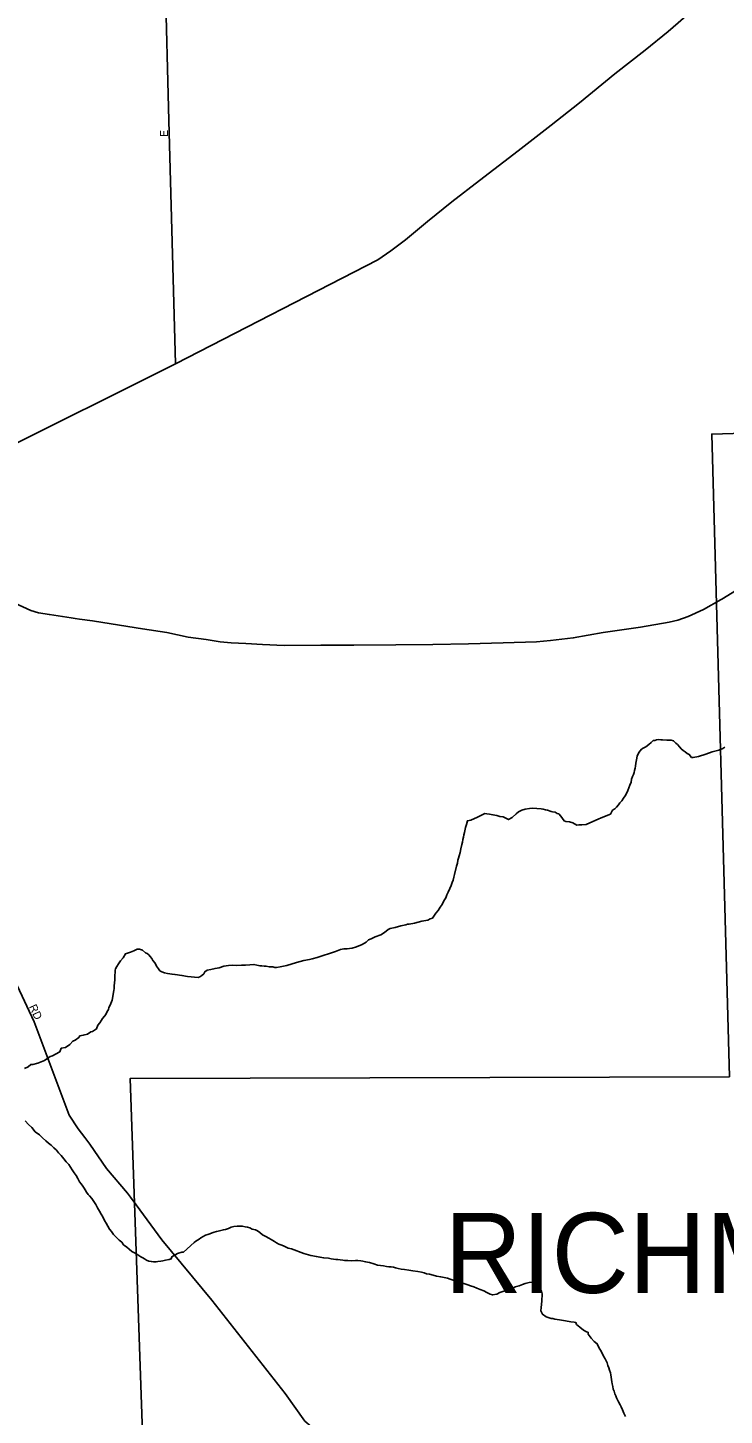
# Model space of a CAD drawing. Extents: x 2010165 to 2382125, y 1060529 to 1407316.
# Drawn here: x 2234114 to 2238469, y 1296274 to 1304945 of the extents above; entities that cross this region are included whole.
import ezdxf

# ---------------------------------------------------------------- set-up
doc = ezdxf.new("R2010")
doc.units = 0
for name, color, linetype in [('GM_X_City_Street', 7, 'Continuous'), ('GM_X_City_Street_Text', 7, 'Continuous'), ('GM_X_Corporation', 7, 'Continuous'), ('GM_X_Corporation_Text', 7, 'Continuous'), ('GM_X_Minor_River', 7, 'Continuous'), ('GM_X_US_Route', 7, 'Continuous')]:
    doc.layers.add(name, color=color, linetype=linetype)

msp = doc.modelspace()

# ---------------------------------------------------------------- linework, layer by layer
at = {"layer": 'GM_X_City_Street'}
for points in [[(2234996.7, 1304364.6), (2234972.7, 1305262.3), (2234950.5, 1306670)], [(2235037.4, 1302845.4), (2234996.7, 1304364.6)], [(2232333.7, 1300890.2), (2233427.8, 1299929.6), (2233574.5, 1299779.9), (2233732.6, 1299565.3), (2233825.7, 1299415.7), (2233941.5, 1299187), (2234153.3, 1298733.5), (2234373.7, 1298149.7), (2234428.1, 1298064.8), (2234470.9, 1298010.6), (2234484, 1297994), (2234501.6, 1297968.6)], [(2234501.6, 1297968.6), (2234607, 1297816.4), (2234737.3, 1297663.1), (2234755.9, 1297637.8), (2234791, 1297589.9)], [(2234791, 1297589.9), (2234951.4, 1297371.4), (2235265.9, 1296994), (2235724.2, 1296409.4), (2235847, 1296237.8), (2235885.9, 1296204.7), (2235972.3, 1296120.6), (2236081, 1296029), (2236197.2, 1295955.7), (2236392.2, 1295856.3), (2236499.6, 1295814.9), (2236606.8, 1295779.6), (2236801.9, 1295756.5), (2237088.8, 1295749.8), (2238672.4, 1295770.7), (2243162.7, 1295800.6)]]:
    msp.add_lwpolyline(points, dxfattribs=at)
at = {"layer": 'GM_X_Corporation'}
for points in [[(2245178.4, 1321773.4), (2245406.2, 1312275.3), (2245450.8, 1311744.1), (2245466.2, 1311123.5), (2245457.9, 1308806.9), (2245473.3, 1308109.4), (2243488.5, 1308052.8), (2243514.9, 1306894.6), (2242283.2, 1306902.6), (2241498, 1306888.1), (2241570.9, 1303589.2), (2239087.3, 1303544.9), (2239127.7, 1302427.8), (2238390.7, 1302405.5), (2238501.9, 1298389.4), (2234754.2, 1298378.1), (2234938.8, 1293048)], [(2234938.8, 1293048), (2234754.2, 1298378.1), (2238501.9, 1298389.4), (2238390.7, 1302405.5), (2239127.7, 1302427.8), (2239087.3, 1303544.9), (2241570.9, 1303589.2), (2241498, 1306888.1), (2242283.2, 1306902.6), (2243514.9, 1306894.6), (2243488.5, 1308052.8), (2245473.3, 1308109.4), (2245512.3, 1306352.6), (2245541.5, 1302191.8), (2245628.7, 1298157.5), (2245690.7, 1295916.5)]]:
    msp.add_lwpolyline(points, dxfattribs=at)
at = {"layer": 'GM_X_Minor_River'}
for points in [[(2238472.1, 1300449), (2238460.2, 1300440.8), (2238434.3, 1300430.2), (2238394.4, 1300419.4), (2238354.5, 1300406.6), (2238308.6, 1300391.6), (2238274.6, 1300384.9), (2238264.6, 1300384.7), (2238250.1, 1300404.5), (2238237.9, 1300410.3), (2238223.7, 1300420.1), (2238211.5, 1300427.9), (2238199.2, 1300439.7), (2238190.9, 1300449.6), (2238176.6, 1300465.4), (2238166.3, 1300475.3), (2238152, 1300489.1), (2238137.8, 1300492.8), (2238123.8, 1300492.5), (2238109.7, 1300492.3), (2238083.6, 1300495.8), (2238073.5, 1300495.6), (2238055.4, 1300497.2), (2238045.4, 1300495), (2238035.5, 1300490.8), (2238025.4, 1300490.6), (2238011.6, 1300478.3), (2237997.8, 1300466), (2237978, 1300451.5), (2237962.1, 1300443.2), (2237952.2, 1300437), (2237942.4, 1300426.7), (2237934.6, 1300416.5), (2237925, 1300392.2), (2237919.5, 1300370), (2237915.9, 1300349.8), (2237914.3, 1300329.7), (2237912.5, 1300317.6), (2237908.8, 1300303.5), (2237905, 1300291.3), (2237901.2, 1300279.2), (2237895.5, 1300265), (2237889.8, 1300248.8), (2237886.2, 1300230.7), (2237878.5, 1300212.4), (2237872.8, 1300196.2), (2237867.2, 1300178.1), (2237857.5, 1300159.8), (2237849.8, 1300145.6), (2237840, 1300131.3), (2237828.3, 1300115), (2237816.5, 1300100.7), (2237806.8, 1300088.4), (2237795, 1300074.1), (2237785.2, 1300063.9), (2237771.3, 1300055.6), (2237757.7, 1300031.2), (2237719.9, 1300016.4), (2237696, 1300005.9), (2237684, 1300001.7), (2237606.4, 1299966), (2237578.4, 1299963.4), (2237560.3, 1299963.1), (2237546.3, 1299962.8), (2237521.9, 1299976.4), (2237501.7, 1299982.1), (2237479.5, 1299985.6), (2237467.4, 1299989.4), (2237446.8, 1300017.2), (2237434.4, 1300033), (2237424.3, 1300034.8), (2237412.1, 1300042.6), (2237396, 1300044.3), (2237385.9, 1300048.1), (2237363.6, 1300055.8), (2237351.5, 1300057.5), (2237337.4, 1300061.3), (2237323.3, 1300065), (2237271, 1300068), (2237251, 1300065.6), (2237225, 1300061.1), (2237203, 1300054.7), (2237183.1, 1300046.2), (2237167.3, 1300031.8), (2237143.7, 1300009.3), (2237119.9, 1299996.8), (2237103.6, 1300006.5), (2237087.4, 1300014.2), (2237065.3, 1300015.8), (2237047.1, 1300021.5), (2237022.8, 1300027), (2237000.7, 1300030.6), (2236984.6, 1300032.3), (2236972.5, 1300034.1), (2236926.8, 1300011.1), (2236885, 1299994.2)], [(2236885, 1299994.2), (2236863, 1299989.8), (2236857.4, 1299965.6), (2236851.8, 1299947.4), (2236848, 1299937.2), (2236846.2, 1299927.1), (2236844.4, 1299917.1), (2236840.7, 1299900.9), (2236839, 1299886.8), (2236835.2, 1299872.7), (2236831.6, 1299856.5), (2236827.9, 1299840.4), (2236822.4, 1299814.1), (2236816.8, 1299791.9), (2236811.2, 1299769.7), (2236807.5, 1299755.6), (2236803.8, 1299743.4), (2236800.1, 1299725.3), (2236794.5, 1299705.1), (2236781.5, 1299654.6), (2236777.8, 1299636.4), (2236774.2, 1299618.2), (2236768.4, 1299604.1), (2236760.8, 1299585.8), (2236753.2, 1299565.6), (2236743.6, 1299543.3), (2236733.9, 1299527), (2236728.2, 1299508.8), (2236716.6, 1299488.5), (2236705, 1299466.2), (2236693.3, 1299449.9), (2236679.7, 1299429.5), (2236666, 1299411.2), (2236658.2, 1299398.9), (2236644.5, 1299380.6), (2236630.5, 1299376.3), (2236614.7, 1299368), (2236578.6, 1299361.2), (2236532.7, 1299350.3), (2236498.7, 1299343.6), (2236488.6, 1299343.4), (2236478.7, 1299339.2), (2236446.7, 1299332.6), (2236410.8, 1299321.8), (2236380.8, 1299315.2), (2236366.8, 1299310.9), (2236345.1, 1299290.4), (2236321.3, 1299275.9), (2236285.5, 1299263.1), (2236261.6, 1299252.6), (2236243.6, 1299246.2), (2236229.9, 1299229.9), (2236204.1, 1299215.3), (2236170.2, 1299202.6), (2236142.3, 1299194), (2236126.3, 1299191.7), (2236110.3, 1299189.4), (2236090.2, 1299189), (2236070.2, 1299184.6), (2236038.3, 1299171.9), (2235922.6, 1299135.5), (2235892.7, 1299126.9), (2235874.7, 1299122.5), (2235840.7, 1299115.8), (2235794.8, 1299102.9), (2235734.9, 1299085.6), (2235692.9, 1299076.8), (2235668.9, 1299072.3), (2235658.8, 1299072.1), (2235646.7, 1299075.9), (2235632.7, 1299075.6), (2235622.6, 1299077.4), (2235604.4, 1299081.1), (2235592.4, 1299080.9), (2235578.3, 1299082.6), (2235566.3, 1299082.4), (2235546.1, 1299088), (2235527.9, 1299091.7), (2235501.9, 1299089.2), (2235475.8, 1299086.6), (2235449.7, 1299086.1), (2235421.6, 1299085.6), (2235395.5, 1299087.1), (2235369.4, 1299084.6), (2235339.4, 1299080), (2235311.5, 1299071.4), (2235285.4, 1299066.9), (2235259.5, 1299060.4), (2235235.5, 1299055.9), (2235221.6, 1299045.6), (2235215.8, 1299033.4), (2235202, 1299023.1), (2235190.1, 1299014.8), (2235180.2, 1299010.6), (2235113.8, 1299015.3), (2235077.5, 1299022.7), (2235035.2, 1299027.9), (2235015.1, 1299031.5), (2235003, 1299033.3), (2234986.9, 1299035), (2234968.7, 1299038.7)], [(2234968.7, 1299038.7), (2234952.6, 1299044.4), (2234940.4, 1299052.2), (2234932.1, 1299064.1), (2234919.7, 1299079.9), (2234911.3, 1299099.8), (2234896.9, 1299115.6), (2234890.6, 1299129.6), (2234880.3, 1299141.4), (2234870.1, 1299151.3), (2234859.9, 1299159.1), (2234849.7, 1299165), (2234831.3, 1299180.7), (2234813.1, 1299186.4), (2234797.1, 1299186.1), (2234777.2, 1299175.6), (2234757.2, 1299169.2), (2234737.3, 1299162.8), (2234725.3, 1299158.6), (2234709.8, 1299132.1), (2234694.1, 1299113.7), (2234680.4, 1299095.4), (2234670.7, 1299079.1), (2234663, 1299064.9), (2234661.2, 1299054.8), (2234658.1, 1299010.5), (2234658.4, 1298994.5), (2234656.8, 1298976.3), (2234655.1, 1298958.2), (2234653.5, 1298942.1), (2234651.7, 1298928), (2234649.9, 1298917.9), (2234646.4, 1298891.7), (2234640.9, 1298867.5), (2234633.3, 1298847.3), (2234627.6, 1298833.1), (2234621.8, 1298822.9), (2234618, 1298810.8), (2234610.2, 1298796.6), (2234602.6, 1298778.3), (2234592.8, 1298768.1), (2234581, 1298753.8), (2234575.2, 1298743.6), (2234565.5, 1298727.4), (2234551.7, 1298713), (2234544.2, 1298688.8), (2234518.4, 1298672.2), (2234508.4, 1298670), (2234486.6, 1298655.5), (2234460.6, 1298649), (2234438.7, 1298644.5), (2234432.8, 1298634.4), (2234411.1, 1298617.9), (2234395.1, 1298611.5), (2234377.5, 1298591.1), (2234349.8, 1298572.5), (2234323.8, 1298567.9), (2234314.2, 1298545.7), (2234288.4, 1298531.1), (2234268.5, 1298520.6), (2234254.5, 1298516.4), (2234218.9, 1298491.6), (2234177.1, 1298474.7), (2234145.1, 1298466), (2234133.1, 1298465.8), (2234117.3, 1298451.4), (2234093.4, 1298440.9)], [(2234098.1, 1298113.4), (2234118.6, 1298091.7), (2234139.1, 1298072), (2234159.7, 1298046.3), (2234188.2, 1298026.7), (2234206.7, 1298007), (2234227.2, 1297989.3), (2234243.5, 1297975.5), (2234259.8, 1297961.8), (2234276.2, 1297946), (2234292.6, 1297930.3), (2234307, 1297914.5), (2234323.4, 1297896.7), (2234339.9, 1297876.9), (2234354.3, 1297859.1), (2234370.7, 1297841.3), (2234381.1, 1297825.4), (2234391.5, 1297807.6), (2234403.9, 1297789.7), (2234416.3, 1297771.9), (2234426.7, 1297754), (2234437.2, 1297734.1), (2234447.5, 1297720.2), (2234457.8, 1297706.3), (2234466.1, 1297694.5), (2234472.4, 1297682.5), (2234480.7, 1297668.6), (2234491, 1297654.7), (2234499.3, 1297644.8), (2234513.6, 1297629.1), (2234540.5, 1297591.4), (2234551, 1297571.5), (2234563.5, 1297549.6), (2234573.9, 1297531.8), (2234582.3, 1297513.8), (2234594.8, 1297492), (2234603.2, 1297474), (2234613.6, 1297456.1), (2234626, 1297438.3), (2234638.4, 1297422.5), (2234650.8, 1297404.6), (2234663.1, 1297390.8), (2234675.4, 1297379), (2234685.6, 1297369.1), (2234702, 1297355.4), (2234712.3, 1297339.5), (2234732.7, 1297325.8), (2234747, 1297312), (2234765.4, 1297298.3), (2234781.7, 1297288.6), (2234795.9, 1297280.8), (2234808.1, 1297273), (2234820.3, 1297265.2), (2234832.5, 1297257.4), (2234844.7, 1297251.6), (2234856.9, 1297243.8), (2234871, 1297238), (2234887.2, 1297234.3), (2234899.3, 1297232.6), (2234915.3, 1297232.9), (2234927.3, 1297235.1), (2234945.4, 1297237.5), (2234959.4, 1297239.8), (2234975.3, 1297244.1), (2234997.3, 1297248.5), (2235011.3, 1297252.8), (2235015.1, 1297264.9), (2235050.8, 1297285.7), (2235076.7, 1297294.3), (2235086.8, 1297294.5), (2235153.8, 1297354), (2235165.7, 1297362.3), (2235175.6, 1297368.5), (2235185.5, 1297374.8), (2235195.4, 1297383), (2235211.3, 1297391.3), (2235225.2, 1297399.6), (2235239.1, 1297403.9), (2235253.1, 1297408.2), (2235267, 1297414.5), (2235279, 1297418.8), (2235295, 1297423.1), (2235305, 1297425.3), (2235321, 1297429.6), (2235336.9, 1297433.9), (2235351, 1297434.2), (2235368.9, 1297440.6)], [(2235368.9, 1297440.6), (2235386.8, 1297449), (2235402.8, 1297453.3), (2235422.8, 1297455.7), (2235442.9, 1297456.1), (2235454.9, 1297456.3), (2235473.1, 1297452.7), (2235487.2, 1297448.9), (2235503.4, 1297445.2), (2235517.6, 1297437.4), (2235537.7, 1297433.8), (2235550, 1297426), (2235564.2, 1297416.2), (2235582.6, 1297402.5), (2235602.9, 1297390.8), (2235621.2, 1297381.2), (2235635.4, 1297373.4), (2235645.6, 1297365.6), (2235657.7, 1297359.8), (2235669.9, 1297352), (2235684.2, 1297344.2), (2235702.4, 1297336.5), (2235716.6, 1297330.8), (2235728.7, 1297325), (2235742.9, 1297319.2), (2235763.1, 1297313.6), (2235840, 1297284.9), (2235884.4, 1297273.7), (2235918.7, 1297266.3), (2235940.8, 1297262.7), (2235965.1, 1297257.2), (2235995.2, 1297255.8), (2236011.4, 1297252.1), (2236025.4, 1297250.3), (2236039.5, 1297248.6), (2236053.6, 1297246.8), (2236067.7, 1297245.1), (2236083.8, 1297243.4), (2236093.9, 1297241.6), (2236116, 1297242), (2236136.1, 1297240.4), (2236164.2, 1297240.9), (2236178.2, 1297241.2), (2236196.4, 1297239.5), (2236208.4, 1297237.8), (2236226.6, 1297234.1), (2236250.8, 1297228.5), (2236277.1, 1297221), (2236301.3, 1297211.4), (2236337.6, 1297208.1), (2236357.7, 1297204.5), (2236371.8, 1297202.7), (2236385.9, 1297201), (2236400, 1297199.3), (2236414.1, 1297195.5), (2236430.3, 1297191.8), (2236448.4, 1297188.1), (2236470.6, 1297184.6), (2236496.8, 1297181), (2236520.9, 1297177.5), (2236553.2, 1297172.1), (2236575.3, 1297168.5), (2236593.5, 1297164.8), (2236607.6, 1297159.1), (2236625.8, 1297155.4), (2236648, 1297149.8), (2236670.2, 1297144.2), (2236696.4, 1297138.7), (2236718.6, 1297135.1), (2236738.7, 1297131.4), (2236754.9, 1297125.7), (2236805.5, 1297108.6), (2236827.7, 1297101), (2236847.9, 1297095.4), (2236866.1, 1297089.7), (2236882.3, 1297084), (2236902.5, 1297076.3), (2236922.8, 1297068.7), (2236943, 1297061), (2236965.3, 1297051.4), (2236983.5, 1297041.7), (2237005.9, 1297030.1), (2237020, 1297026.4), (2237046, 1297030.9), (2237065.9, 1297041.3), (2237089.8, 1297049.8), (2237111.8, 1297056.3), (2237125.8, 1297058.5), (2237137.7, 1297062.8), (2237147.7, 1297067), (2237161.5, 1297077.3), (2237187.5, 1297083.8), (2237207.4, 1297092.3), (2237223.4, 1297098.6), (2237233.4, 1297100.8), (2237249.4, 1297103.1), (2237271.4, 1297105.6), (2237291.5, 1297106), (2237308, 1297084.2), (2237318.4, 1297064.3), (2237326.7, 1297050.4)], [(2237326.7, 1297050.4), (2237331.1, 1297032.4), (2237328, 1296988.1), (2237324.8, 1296947.8), (2237323.2, 1296927.7), (2237331.7, 1296905.8), (2237356.1, 1296890.2), (2237386.5, 1296878.7), (2237396.5, 1296878.9), (2237410.7, 1296875.1), (2237438.8, 1296871.7), (2237477.1, 1296864.4), (2237509.4, 1296859), (2237531.6, 1296855.4), (2237541.6, 1296853.6), (2237545.9, 1296841.6), (2237566.3, 1296823.9), (2237588.8, 1296806.2), (2237607.1, 1296796.5), (2237617.2, 1296792.7), (2237617.4, 1296780.7), (2237636, 1296756.9), (2237656.5, 1296735.2), (2237674.9, 1296721.5), (2237685.4, 1296697.6), (2237702, 1296669.8), (2237714.6, 1296643.9), (2237725, 1296628), (2237731.3, 1296614.1), (2237737.5, 1296602.1), (2237741.9, 1296586.1), (2237748.2, 1296570.2), (2237752.5, 1296556.2), (2237756.9, 1296540.2), (2237759.2, 1296526.2), (2237766.1, 1296484.1), (2237768.3, 1296470.1), (2237772.7, 1296454.1), (2237775, 1296438.1), (2237781.3, 1296424.1), (2237785.7, 1296408.1), (2237791.9, 1296396.2), (2237796.2, 1296384.2), (2237802.5, 1296370.2), (2237808.8, 1296358.3), (2237819.2, 1296340.4), (2237825.5, 1296326.5), (2237831.9, 1296308.5), (2237840.4, 1296286.6), (2237850.8, 1296266.7)]]:
    msp.add_lwpolyline(points, dxfattribs=at)
at = {"layer": 'GM_X_US_Route'}
for points in [[(2233900.4, 1302277.8), (2235037.4, 1302845.4), (2236303.7, 1303494.1), (2236383.4, 1303550.9), (2236475.1, 1303619.8), (2236614.4, 1303735.2), (2236765.7, 1303856.6), (2236939, 1303990.3), (2237180, 1304176.7), (2237387.1, 1304336.6), (2237564.3, 1304476.4), (2237785.3, 1304656.5), (2237974.5, 1304804.3), (2238117.8, 1304921.7), (2238261.1, 1305045.2)], [(2233264.4, 1301568.6), (2233349.2, 1301574.3), (2233459.5, 1301577.2), (2233529.7, 1301569.7), (2233581.9, 1301556), (2233664.4, 1301520.5), (2233821.4, 1301447.5), (2234010.6, 1301358.7), (2234133.4, 1301303.4), (2234181.6, 1301289.8), (2234249.8, 1301278.2), (2234384.3, 1301257.1), (2234409.4, 1301253.6)], [(2234409.4, 1301253.6), (2234438.1, 1301249.6), (2234518.8, 1301238.1), (2234687.4, 1301211.3), (2234831.9, 1301188.3), (2234984.5, 1301165.4), (2235117.1, 1301136.3), (2235229.4, 1301123.1), (2235317.8, 1301107.7), (2235385.9, 1301102.2), (2235478.2, 1301096.9), (2235582.5, 1301091.7), (2235716.9, 1301084.6), (2235947.4, 1301086.4), (2236151.9, 1301085.9), (2236416.5, 1301087.9), (2236647, 1301091.6), (2236869.4, 1301095.3), (2237085.9, 1301101), (2237294.3, 1301106.6), (2237382.5, 1301115.2), (2237524.7, 1301132.3), (2237712.8, 1301165.9), (2237945.1, 1301199.7), (2238125.2, 1301231.2), (2238179.2, 1301243.6), (2238243.2, 1301266.2), (2238339.1, 1301309), (2238450.4, 1301371.6)], [(2238450.4, 1301371.6), (2238454.8, 1301374.1), (2238572.4, 1301447.2)]]:
    msp.add_lwpolyline(points, dxfattribs=at)

# ---------------------------------------------------------------- texts
at = {"layer": 'GM_X_City_Street_Text'}
for s, rotation, p in [('E', 90, (2234991.1, 1304262.2)), ('RD', 295.1968, (2234120.2, 1298827.9))]:
    msp.add_text(s, height=50, rotation=rotation, dxfattribs=at).set_placement(p)
at = {"layer": 'GM_X_Corporation_Text'}
msp.add_text('RICHMOND HEIGHTS', height=500, rotation=0.00001, dxfattribs=at).set_placement((2236720.9, 1297038.9))

doc.saveas('drawing.dxf')
